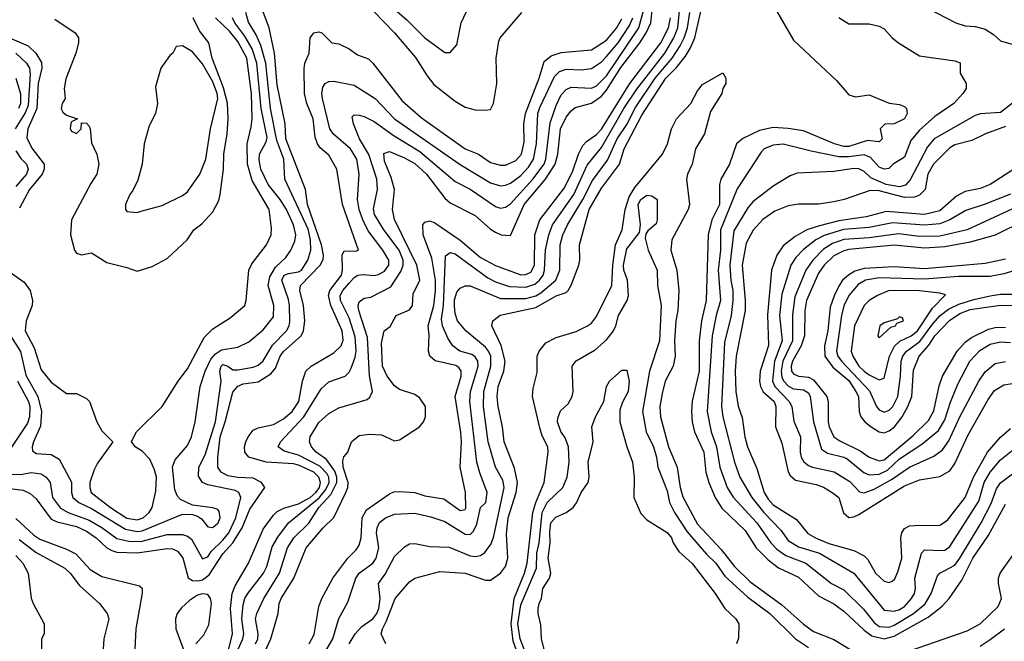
# Model space of a CAD drawing. Header units: inches. Extents: x 1793402 to 1900366, y 320852 to 470679.
# Tile 331 of 604: x 1830805 to 1834706, y 431641 to 434102. Entities that reach past the tile are written whole.
import ezdxf

# ---------------------------------------------------------------- set-up
doc = ezdxf.new("R2010")
doc.units = ezdxf.units.IN
doc.header["$MEASUREMENT"] = 0
doc.layers.add('B8433', color=7, linetype='Continuous')

msp = doc.modelspace()

# ---------------------------------------------------------------- linework, layer by layer
at = {"layer": 'B8433', "color": 4}
for points, elevation in [([(1832270, 434160.5), (1832340.7, 434100.7), (1832410, 434030.8), (1832490, 433972), (1832510, 433972), (1832537.2, 434002.8), (1832554, 434090), (1832629, 434250)], 348), ([(1833750.5, 434230), (1833870, 434021), (1834040.7, 433860.7), (1834090, 433804.7), (1834116, 433796), (1834170, 433804.7), (1834250, 433771), (1834290, 433766.8), (1834310, 433758.8), (1834318.8, 433750), (1834320.7, 433730), (1834310, 433709.4), (1834270, 433689.2), (1834232, 433688), (1834214, 433670), (1834222, 433630), (1834210, 433618), (1834163.7, 433623.7), (1834090, 433599.8), (1834070, 433599.8), (1834032.7, 433610), (1833910, 433661.3), (1833850, 433671.8), (1833790, 433674.7), (1833736.2, 433663.8), (1833670, 433632), (1833644.9, 433610), (1833616.4, 433530), (1833582.4, 433470), (1833577, 433450), (1833578, 433370), (1833547.7, 433310), (1833532.6, 433250), (1833524, 432990), (1833506.5, 432910), (1833496.5, 432830), (1833497.3, 432710), (1833469.1, 432590.9), (1833466, 432550), (1833468.8, 432510), (1833478.7, 432470), (1833515.6, 432390), (1833523.1, 432310), (1833534.9, 432270), (1833560.3, 432210), (1833587.1, 432167.1), (1833679.2, 432079.2), (1833722.4, 432010), (1833770, 431963.1), (1833811.4, 431931.4), (1833890, 431894.4), (1833970, 431820.4), (1834030, 431788.4), (1834070, 431760.3), (1834150, 431684.6), (1834181.5, 431661.5), (1834230, 431650.2), (1834270, 431661.2), (1834403.9, 431736.1), (1834460.1, 431779.9), (1834487.3, 431810), (1834537.5, 431882.5), (1834581.1, 431970), (1834642, 432058), (1834710, 432184)], 304), ([(1834358, 434170), (1834514, 434090), (1834550, 434078), (1834590, 434074.8), (1834630, 434064), (1834663, 434043), (1834690, 434018.8), (1834759.1, 433999.1)], 312), ([(1830670, 432257.4), (1830818.4, 432238.4), (1830846.4, 432226.4), (1830870, 432204.4), (1830930, 432124.6), (1830953.2, 432113.2), (1831030, 432094.7), (1831070, 432076.1), (1831108.5, 432050), (1831150, 432010.3), (1831170, 431999.6), (1831190, 431993.8), (1831270, 431991.3), (1831390, 432008.5), (1831410, 432006.4), (1831430, 431997.1), (1831451.3, 431971.3), (1831472.1, 431892.1), (1831490, 431881.6), (1831510, 431879.5), (1831530, 431884.2), (1831556, 431904), (1831610, 431987.2), (1831649.2, 432030.8), (1831686, 432090), (1831716.5, 432163.5), (1831776.2, 432250), (1831763.7, 432270), (1831730, 432286.6), (1831670, 432288.7), (1831630, 432296.4), (1831602.9, 432310), (1831589.8, 432329.8), (1831589.8, 432369.8), (1831598.9, 432450), (1831619.8, 432510), (1831650, 432626.8), (1831670, 432650.3), (1831690, 432659.5), (1831750, 432668.4), (1831800.3, 432699.7), (1831818.4, 432721.6), (1831837.4, 432770), (1831850, 432788.2), (1831920.5, 432850), (1831929.7, 432870), (1831934.7, 432910), (1831929.7, 432970), (1831914.7, 433030), (1831917.6, 433050), (1831995.8, 433130), (1832007.6, 433152.4), (1832008.7, 433170), (1832000.7, 433210), (1831945.1, 433370), (1831937.4, 433430), (1831859.8, 433630), (1831856.4, 433690), (1831824.6, 433844.6), (1831814.8, 433970), (1831793, 434070), (1831762.9, 434150)], 344), ([(1830762.3, 432302.3), (1830810, 432301.3), (1830850, 432308.4), (1830890, 432303.8), (1830910.6, 432290), (1830926, 432270), (1830935.8, 432210), (1830967.1, 432167.1), (1830997.3, 432150), (1831080, 432120), (1831131, 432091), (1831190, 432047.2), (1831237, 432037), (1831284.9, 432035.1), (1831390, 432064), (1831450, 432063.1), (1831470, 432057.1), (1831485.3, 432045.3), (1831530, 431966.8), (1831550, 431974.8), (1831563.5, 431996.5), (1831610, 432041.1), (1831633.1, 432070), (1831662, 432130), (1831680.7, 432210), (1831672.7, 432230), (1831658.3, 432238.3), (1831550, 432259.6), (1831529.4, 432270), (1831513.8, 432293.8), (1831514.5, 432330), (1831540.5, 432379.5), (1831580.4, 432510), (1831602.9, 432670), (1831598, 432710), (1831602.9, 432730), (1831610, 432737.1), (1831630, 432730.5), (1831650, 432715.5), (1831670, 432715.3), (1831730, 432725.7), (1831750, 432734.4), (1831770, 432750.6), (1831807, 432813), (1831862.4, 432870), (1831872.8, 432890), (1831874.9, 432905.1), (1831874, 432970), (1831870, 432994), (1831843.5, 433070), (1831852.7, 433090), (1831870, 433097.4), (1831910, 433103.2), (1831921.6, 433110), (1831946.3, 433150), (1831958.3, 433190), (1831957.6, 433230), (1831947.9, 433272.1), (1831855.1, 433470), (1831852, 433550), (1831823.9, 433623.9), (1831798.2, 433750), (1831780.7, 433930), (1831760, 434000), (1831741.8, 434041.8), (1831712.2, 434092.2), (1831700.4, 434130)], 348), ([(1831738.9, 431630), (1831748.2, 431650), (1831749.7, 431670), (1831738.7, 431730), (1831744.2, 431750), (1831773, 431810), (1831834.3, 431910), (1831865.6, 432010), (1831891.5, 432050), (1831950, 432108.2), (1831989.8, 432170), (1832037.8, 432222.2), (1832061.4, 432270), (1832061.7, 432290), (1832054.2, 432314.2), (1832020, 432360), (1831979.5, 432390), (1831960.9, 432410), (1831952.7, 432430), (1831956, 432450), (1831990, 432507.3), (1832030, 432543), (1832070, 432564.9), (1832182, 432598), (1832192.5, 432607.5), (1832202.7, 432630), (1832191.1, 432691.1), (1832183.5, 432843.5), (1832148.3, 432950), (1832146, 432970), (1832150, 432984.7), (1832170, 432999.1), (1832196.2, 433003.8), (1832275.2, 433044.8), (1832315.5, 433104.5), (1832324.4, 433130), (1832323.9, 433150), (1832308.4, 433190), (1832248.2, 433270), (1832211.3, 433330), (1832207.1, 433352.9), (1832222.9, 433430), (1832219.7, 433470), (1832188, 433568), (1832151.3, 433630), (1832127, 433690), (1832122.7, 433717.3), (1832130, 433724.7), (1832150, 433724), (1832170, 433719.3), (1832210, 433699.5), (1832284.6, 433644.6), (1832390, 433579.5), (1832530, 433461.6), (1832590, 433430.4), (1832690, 433362), (1832710, 433356.3), (1832730, 433359.1), (1832750, 433373.4), (1832838.3, 433470), (1832883.5, 433530), (1832889.8, 433550.2), (1832906.7, 433693.3), (1832930, 433762.8), (1832950, 433804), (1832970, 433825.5), (1832990, 433834.4), (1833070, 433830.4), (1833090, 433839.5), (1833130, 433880.3), (1833257.8, 434070), (1833278, 434142)], 328), ([(1831758.5, 431561.5), (1831800.4, 431650), (1831829.6, 431750), (1831833.6, 431790), (1831841.6, 431810), (1831891.5, 431890), (1831940.7, 432010), (1832007.6, 432090), (1832049.7, 432130.3), (1832097.6, 432230), (1832105.6, 432250), (1832106, 432270), (1832087.1, 432330), (1832084.7, 432355.3), (1832089.6, 432370.4), (1832105.2, 432390), (1832119, 432430), (1832150, 432454.8), (1832190, 432460.7), (1832238.5, 432458.5), (1832290, 432434), (1832310, 432438), (1832389.6, 432490), (1832404.7, 432510), (1832412.8, 432530), (1832412.6, 432570), (1832390, 432603.7), (1832370, 432618), (1832310, 432638), (1832290, 432652.3), (1832260.7, 432690), (1832243, 432730), (1832238.9, 432821.1), (1832249.5, 432870.5), (1832272.5, 432887.5), (1832297.2, 432930), (1832350, 432953), (1832361.3, 432970), (1832364, 433016), (1832389.7, 433070), (1832377.8, 433130), (1832289.6, 433310.4), (1832281.6, 433350), (1832289.7, 433430), (1832276.8, 433476.8), (1832250, 433542), (1832247.5, 433572.5), (1832270, 433580.5), (1832330, 433554.9), (1832370, 433532), (1832416.4, 433490), (1832490, 433395.5), (1832510, 433377.1), (1832610, 433326), (1832670, 433272.7), (1832690, 433260.4), (1832712, 433250), (1832750, 433248), (1832803.1, 433370), (1832888.6, 433470), (1832926.6, 433530), (1832936.4, 433570), (1832947.4, 433670), (1832970, 433715.5), (1832990, 433741.6), (1833006, 433754), (1833070, 433771.7), (1833110, 433799.6), (1833130, 433822.3), (1833186.7, 433913.3), (1833261.4, 434010), (1833287, 434050), (1833304.8, 434090), (1833312.3, 434150)], 324), ([(1832009.5, 431590), (1832045.6, 431650), (1832069.6, 431730.4), (1832104.5, 431795.5), (1832136.2, 431890), (1832150, 431910.4), (1832203.7, 431950), (1832217.6, 431970), (1832227.6, 432010), (1832218.4, 432070), (1832220.7, 432090), (1832230, 432110.6), (1832254, 432130), (1832290, 432143.8), (1832370, 432148.2), (1832433.7, 432133.7), (1832490, 432114.4), (1832570, 432064.4), (1832590, 432063), (1832603.5, 432076.5), (1832615.5, 432104.5), (1832630, 432171), (1832652, 432190), (1832657.6, 432230), (1832627.5, 432307.5), (1832616, 432350), (1832588.4, 432590), (1832591.1, 432630), (1832621, 432730), (1832619.7, 432750), (1832610, 432767), (1832596.5, 432776.5), (1832549.2, 432790), (1832520.9, 432810), (1832501.3, 432841.3), (1832480.4, 432890), (1832476.2, 432916.2), (1832484.1, 432970), (1832492.5, 433167.5), (1832510, 433180.7), (1832530, 433174.9), (1832659.4, 433079.4), (1832690, 433064.2), (1832746, 433046), (1832810, 433043.2), (1832845.3, 433054.7), (1832864.7, 433070), (1832878.3, 433090), (1832884.8, 433110), (1832888.7, 433191.3), (1832901.1, 433250), (1832915.8, 433290), (1833000.4, 433410), (1833053.6, 433526.4), (1833110, 433596.4), (1833198.7, 433750), (1833250, 433827), (1833360.3, 433970), (1833396.8, 434030), (1833412.7, 434070), (1833420.7, 434150)], 312), ([(1832109.8, 431630.2), (1832134, 431670), (1832161.1, 431698.9), (1832204.2, 431730), (1832219.8, 431750), (1832228.5, 431770), (1832233.5, 431810), (1832227, 431870), (1832253, 431907), (1832290, 431976.3), (1832330, 432014.8), (1832350, 432026.8), (1832370, 432027.3), (1832430, 432016.3), (1832506.8, 432013.2), (1832590, 431979.5), (1832610, 431976.4), (1832630, 431980.5), (1832647.8, 431992.2), (1832673.3, 432026.7), (1832683.8, 432056.2), (1832724.7, 432250), (1832718.8, 432278.8), (1832689.6, 432330), (1832660.5, 432430), (1832642.6, 432570), (1832644.4, 432630), (1832671.1, 432730), (1832671.1, 432770), (1832663, 432790), (1832650, 432805.6), (1832572.7, 432870), (1832539.5, 432910), (1832530, 432938), (1832527.3, 432967.3), (1832527.6, 432992.4), (1832537.4, 433022.6), (1832550, 433039.1), (1832570, 433047.7), (1832590, 433048), (1832710, 432997.4), (1832810, 432998), (1832850, 433009.1), (1832870, 433020.2), (1832929.6, 433070), (1832944.7, 433110), (1832946.6, 433210), (1832957.4, 433250), (1832974.7, 433290), (1833035.6, 433390), (1833074.1, 433465.9), (1833134, 433546), (1833172.1, 433630), (1833210, 433686.7), (1833245.3, 433754.7), (1833322.4, 433870), (1833389.8, 433950), (1833421.1, 433998.9), (1833437.8, 434030), (1833450.6, 434069.4), (1833459.3, 434130)], 308), ([(1832210, 434132.7), (1832290, 434050.5), (1832372.6, 433952.6), (1832419.3, 433879.3), (1832445.9, 433845.9), (1832530, 433779.3), (1832570, 433755.5), (1832610, 433744.9), (1832650, 433744), (1832670, 433746.8), (1832682.7, 433770), (1832695.1, 433850), (1832692.3, 433950), (1832703.2, 434016.8), (1832709, 434030), (1832794, 434130)], 344), ([(1832256, 431630), (1832237.2, 431670), (1832242, 431690), (1832258.7, 431721.3), (1832292, 431810), (1832350, 431876), (1832370, 431890.8), (1832470, 431917.3), (1832570, 431910.4), (1832650, 431883), (1832670, 431882), (1832710, 431910.5), (1832730, 431937.3), (1832738.5, 431970), (1832734.3, 432065.7), (1832739.8, 432130), (1832772, 432230), (1832776.8, 432270), (1832766, 432326), (1832724.7, 432430), (1832718, 432490), (1832700.5, 432570), (1832696.9, 432610), (1832700.4, 432650), (1832722.6, 432710), (1832728.4, 432750), (1832712.1, 432812.1), (1832676, 432890), (1832679.3, 432910), (1832708.2, 432931.8), (1832850, 432962.7), (1832930, 433008.7), (1832970, 433021.6), (1832977.6, 433030), (1832989.8, 433050.2), (1833020.7, 433130), (1833024.5, 433150), (1833022.9, 433210), (1833061.7, 433350), (1833110, 433434.9), (1833181.1, 433530), (1833200.4, 433590), (1833270, 433724.4), (1833364.5, 433870), (1833407.7, 433912.3), (1833442.8, 433957.2), (1833462.7, 433990), (1833479.3, 434030), (1833506.6, 434146.6)], 304), ([(1830727.7, 433130), (1830822.9, 433062.9), (1830846.4, 433030), (1830856.4, 432990), (1830854.9, 432970), (1830830.5, 432910), (1830826.4, 432870), (1830862.3, 432802.3), (1830890, 432716), (1830930, 432666), (1830990, 432622), (1831030, 432622), (1831070, 432602), (1831082, 432590), (1831111.3, 432510), (1831130, 432474), (1831174, 432430), (1831114, 432346), (1831100.3, 432319.7), (1831083.1, 432270), (1831082.4, 432250), (1831088.5, 432230), (1831164.9, 432170), (1831230, 432127.7), (1831270, 432120.9), (1831294.5, 432130), (1831318.7, 432150), (1831329.8, 432170.2), (1831344.9, 432235.1), (1831347.3, 432290), (1831339.8, 432319.8), (1831321.4, 432361.4), (1831290, 432393.2), (1831262, 432410), (1831248.4, 432431.6), (1831268, 432470), (1831369.3, 432570.7), (1831432.7, 432670), (1831470, 432718.8), (1831536.6, 432843.4), (1831570, 432877.3), (1831638.9, 432921.1), (1831697.2, 432970), (1831702.7, 432990), (1831712.3, 433110), (1831724.2, 433135.8), (1831782.7, 433210), (1831800.9, 433250), (1831803.2, 433276.8), (1831793.3, 433350), (1831725.9, 433465.9), (1831707.4, 433530), (1831706.2, 433610), (1831722.8, 433677.2), (1831725.7, 433710), (1831723.1, 433810), (1831705, 433950), (1831670, 434015.4), (1831636.1, 434056.1), (1831581.1, 434110)], 356), ([(1830769.1, 432850), (1830808.3, 432788.3), (1830830, 432694), (1830876.5, 432610), (1830891.7, 432550), (1830887.5, 432492.5), (1830860.5, 432430), (1830854, 432410), (1830855.3, 432395.3), (1830870, 432384), (1830930, 432380.7), (1830961.6, 432361.6), (1831010.3, 432270.3), (1831010.4, 432230), (1831015.5, 432210), (1831039.1, 432190), (1831090, 432166.3), (1831224.7, 432084.7), (1831270, 432075.5), (1831290, 432078), (1831450, 432144), (1831490, 432142.8), (1831510, 432136), (1831525.2, 432125.2), (1831550, 432094), (1831570, 432090.8), (1831591.8, 432110), (1831599.3, 432130), (1831595.1, 432155.1), (1831590, 432162), (1831570, 432169), (1831490, 432179), (1831442, 432202), (1831430, 432215.3), (1831420.1, 432240.1), (1831410, 432332), (1831420.7, 432359.3), (1831470, 432416), (1831486, 432450), (1831500.9, 432510), (1831520.7, 432650), (1831540.5, 432710), (1831562.5, 432757.5), (1831580.5, 432779.5), (1831605.1, 432794.9), (1831670, 432805.5), (1831713.1, 432826.9), (1831770, 432873.4), (1831810, 432926), (1831811.5, 432970), (1831789.7, 433050), (1831795.7, 433084.3), (1831818.4, 433121.6), (1831859.4, 433160.6), (1831879.5, 433190), (1831895.4, 433224.6), (1831898.7, 433250), (1831889.6, 433290), (1831862, 433350), (1831837.4, 433390), (1831789.8, 433449.8), (1831760.4, 433510), (1831753.4, 433546.6), (1831755.6, 433570), (1831781.3, 433618.7), (1831784.9, 433635.1), (1831761.5, 433750), (1831744.6, 433930), (1831726.7, 433986.7), (1831697, 434037), (1831657.7, 434090), (1831648, 434110)], 352), ([(1830944.7, 434104.7), (1831024.7, 434050), (1831038, 434030), (1831038.8, 434010), (1831028.2, 433970), (1830987.9, 433867.9), (1830981.6, 433830), (1830985.5, 433790), (1830974, 433770), (1830969.1, 433749.1), (1830975.9, 433735.9), (1830990, 433724), (1831034, 433710), (1831010, 433698), (1831007.3, 433692.7), (1831004.9, 433670), (1831010, 433661), (1831030, 433651.3), (1831048.7, 433670), (1831050, 433694), (1831070, 433692), (1831079.8, 433679.8), (1831084.7, 433670), (1831090, 433614), (1831111, 433570), (1831118.8, 433530), (1831111, 433490), (1831086.4, 433453.6), (1831010.7, 433309.3), (1831006.8, 433250), (1831022.8, 433190), (1831030, 433178), (1831050, 433171.3), (1831090, 433178.8), (1831150, 433141), (1831230, 433121), (1831270, 433106), (1831330, 433124.7), (1831390, 433156), (1831469.1, 433230.9), (1831495.3, 433270), (1831526.3, 433293.7), (1831570, 433341), (1831593.6, 433386.4), (1831599.5, 433410), (1831612.3, 433510), (1831613.7, 433570), (1831627.1, 433650), (1831630.9, 433710), (1831628.7, 433771.3), (1831612.3, 433832.3), (1831568.2, 433950), (1831555.1, 434010), (1831518, 434058), (1831492.9, 434110)], 364), ([(1831628.6, 431590), (1831648.6, 431670), (1831639.8, 431770), (1831646.4, 431830), (1831659.3, 431860.7), (1831711.6, 431950), (1831770, 432084), (1831810, 432140.5), (1831825.2, 432154.8), (1831851.8, 432168.2), (1831910, 432184.9), (1831956.1, 432210), (1831978.9, 432230), (1831992.3, 432250), (1831997.1, 432270), (1831990.8, 432290), (1831970, 432309.8), (1831910, 432337.4), (1831890, 432343.5), (1831782, 432350), (1831712.7, 432370), (1831697, 432390), (1831696.2, 432410), (1831701.6, 432430), (1831710, 432450.8), (1831730, 432476.3), (1831750, 432485.5), (1831810, 432499.3), (1831850, 432521.3), (1831884.2, 432550), (1831911.1, 432590), (1831925.1, 432670), (1831938.4, 432710), (1831959.3, 432730), (1832050, 432783), (1832078.7, 432810), (1832086.7, 432833.3), (1832083.1, 432870), (1832037.2, 432970), (1832028.8, 433010), (1832034.2, 433030), (1832079.8, 433090), (1832084.5, 433110), (1832083, 433170), (1832090, 433186.8), (1832135.1, 433184.9), (1832148, 433190), (1832083.5, 433370), (1832060.9, 433510), (1832030, 433565.2), (1831995.1, 433595.1), (1831984.7, 433610), (1831976.2, 433636.2), (1831968, 433710), (1831943, 433770), (1831932.8, 433810), (1831931.8, 433908.2), (1831935.1, 433930), (1831952, 433970), (1831956, 434030), (1831970, 434050.6), (1831990, 434053.4), (1832002, 434050), (1832042, 434010), (1832070, 434006), (1832110, 433986), (1832142.8, 433962.8), (1832186.6, 433946.6), (1832204, 433930), (1832320.5, 433780.5), (1832395.1, 433715.1), (1832570, 433590.4), (1832622.8, 433570), (1832670, 433537.1), (1832710, 433526.4), (1832730, 433526.4), (1832770, 433543.8), (1832793, 433570), (1832803.3, 433616.7), (1832801.7, 433690), (1832808.6, 433730), (1832863.1, 433870), (1832883.1, 433936.9), (1832910, 433959.5), (1832950, 433972), (1833070, 433983.1), (1833130, 434020.3), (1833170, 434068.7), (1833190, 434104.9)], 336), ([(1831670.7, 431609.3), (1831689.8, 431650), (1831693.5, 431670), (1831685.1, 431730), (1831690, 431784.7), (1831697.6, 431810), (1831709.6, 431830), (1831771.3, 431910), (1831783.7, 431936.3), (1831805.9, 432014.1), (1831827.7, 432052.3), (1831869.8, 432110.2), (1831991.2, 432208.8), (1832018.4, 432241.6), (1832031.3, 432270), (1832029.8, 432290), (1832023.3, 432303.3), (1831994, 432334), (1831910, 432378), (1831853.3, 432393.3), (1831829.2, 432410), (1831838, 432430), (1831930.7, 432529.3), (1831999.6, 432640.4), (1832030, 432667.7), (1832094, 432690), (1832110, 432706), (1832117.7, 432722.3), (1832134.1, 432765.9), (1832137.7, 432790), (1832134, 432846), (1832110, 432920.9), (1832076.4, 432990), (1832074.3, 433010), (1832085.1, 433030), (1832110, 433058.4), (1832130, 433080.5), (1832145.2, 433090), (1832166.5, 433093.5), (1832210, 433088.9), (1832227.1, 433092.9), (1832250, 433106.4), (1832267.3, 433130), (1832267.3, 433150), (1832244.2, 433190), (1832185.6, 433265.6), (1832164, 433310), (1832149.7, 433350), (1832143, 433390), (1832149.6, 433490), (1832141.3, 433550), (1832115.6, 433590), (1832048.2, 433648.2), (1832034, 433670), (1832004.2, 433790), (1832001.6, 433810), (1832005.8, 433834.2), (1832015.3, 433850), (1832030, 433857.3), (1832050, 433859.1), (1832130, 433842.8), (1832214, 433790), (1832290.6, 433710), (1832550, 433528.5), (1832670, 433456.4), (1832710, 433444.4), (1832730, 433446.7), (1832750, 433454.4), (1832790, 433484.9), (1832821.3, 433518.7), (1832841, 433550), (1832852, 433610), (1832857.7, 433730), (1832865.2, 433754.8), (1832923.5, 433876.5), (1832943.5, 433896.5), (1832970, 433906.7), (1833030, 433903.7), (1833070, 433908.4), (1833110, 433935.8), (1833130, 433955.8), (1833176.4, 434010), (1833221.4, 434078.6), (1833233.5, 434110)], 332), ([(1831951.6, 431630), (1831972.3, 431667.7), (1831990, 431778), (1832002, 431810), (1832045.1, 431890), (1832104.5, 431970), (1832137.7, 432002.3), (1832150, 432021), (1832157.4, 432050), (1832162, 432130), (1832179.1, 432160.9), (1832270, 432224.9), (1832287.8, 432232.2), (1832310, 432234), (1832370, 432230.4), (1832410, 432216.4), (1832484.9, 432204.9), (1832550, 432159.1), (1832570, 432162.8), (1832572.1, 432167.9), (1832571.2, 432230), (1832549.5, 432330), (1832555.8, 432430), (1832552.6, 432467.4), (1832529.7, 432610), (1832554.7, 432690), (1832554, 432710), (1832544.4, 432724.4), (1832532.3, 432732.3), (1832451.2, 432751.2), (1832430, 432769.4), (1832424.2, 432790), (1832427.6, 432852.4), (1832424, 432890), (1832445.5, 432970), (1832453, 433030), (1832452.4, 433070), (1832437.5, 433157.5), (1832404, 433250), (1832402, 433290), (1832410, 433300.7), (1832430, 433305.5), (1832450, 433297.6), (1832550, 433228.9), (1832630, 433160.3), (1832690, 433128.5), (1832790, 433091.7), (1832810, 433093.1), (1832830, 433102.6), (1832844.5, 433130), (1832846.4, 433250), (1832865.7, 433310), (1832963.7, 433436.3), (1832996.9, 433503.1), (1833019.2, 433570), (1833036.6, 433603.4), (1833050, 433619.3), (1833090, 433647), (1833110, 433668.5), (1833222.4, 433850), (1833344.5, 434010), (1833375.3, 434070), (1833383.1, 434110)], 316), ([(1834050, 434111.3), (1834090, 434086), (1834170, 434086), (1834210, 434076), (1834230, 434066), (1834261, 434030), (1834286, 434010), (1834370, 433959.1), (1834510, 433938.8), (1834530.7, 433930.7), (1834531.3, 433890), (1834554, 433850), (1834554, 433830), (1834541, 433810), (1834506, 433770), (1834430, 433719.3), (1834370, 433664.5), (1834335.8, 433624.2), (1834310, 433557.2), (1834266, 433530), (1834247.7, 433512.3), (1834230, 433509.6), (1834210, 433518.4), (1834176, 433556), (1834150, 433567.3), (1834090, 433558.4), (1834050, 433559.3), (1833940.8, 433580.8), (1833830, 433609.6), (1833790, 433605.6), (1833754.8, 433590), (1833742.3, 433577.7), (1833647.4, 433432.6), (1833581.3, 433270), (1833580.8, 433190), (1833572.6, 433110), (1833580.9, 432990), (1833563.6, 432930), (1833547.9, 432850), (1833528.7, 432550), (1833544.6, 432470), (1833564.9, 432410), (1833578.9, 432330), (1833607.2, 432250), (1833631.3, 432211.3), (1833725.3, 432110), (1833781.3, 432030), (1833804.7, 432004.7), (1833840.4, 431980.4), (1833919.1, 431950), (1834020.7, 431870), (1834070, 431843.8), (1834147.9, 431767.9), (1834190, 431714.9), (1834210, 431699.5), (1834250, 431696.9), (1834270, 431704.4), (1834346, 431750), (1834391.6, 431788.4), (1834416.3, 431830), (1834440.8, 431899.2), (1834450, 431910.6), (1834510, 431942.4), (1834529.7, 431970), (1834614, 432110), (1834653.8, 432186.2), (1834675.2, 432244.8), (1834690, 432268), (1834805.9, 432354.1)], 308), ([(1830690, 434062), (1830838.3, 433998.3), (1830868.8, 433970), (1830891.9, 433931.9), (1830893.4, 433910), (1830878.8, 433850), (1830872.7, 433750), (1830837, 433670), (1830834, 433634), (1830852.8, 433592.8), (1830902.4, 433530), (1830902.4, 433510), (1830894.4, 433490), (1830843.7, 433430), (1830803.9, 433356.1)], 356), ([(1830790.4, 433970), (1830832.4, 433930), (1830843.7, 433910), (1830846.3, 433886.3), (1830838.2, 433761.8), (1830826.6, 433733.4), (1830786.7, 433670)], 352), ([(1832777.9, 431590), (1832760.6, 431640.6), (1832751.7, 431710), (1832764.5, 431810), (1832804.4, 431910), (1832815.1, 431950), (1832838.4, 432150), (1832849.8, 432190), (1832883.5, 432270), (1832898.4, 432390), (1832897, 432410), (1832874.3, 432454.3), (1832865.3, 432485.3), (1832836.2, 432610), (1832838.9, 432641.1), (1832854.8, 432705.2), (1832855.1, 432770), (1832863.7, 432790), (1832890, 432822), (1832930, 432844), (1833010, 432867.7), (1833054, 432890), (1833070, 432900.7), (1833090, 432926.8), (1833151.3, 433050), (1833155.1, 433130), (1833165.1, 433210), (1833191.5, 433270), (1833203.1, 433350), (1833219.5, 433400.5), (1833242.7, 433437.3), (1833351.8, 433570), (1833372, 433610), (1833387.6, 433670), (1833407, 433710), (1833463.7, 433770), (1833490, 433820.7), (1833510, 433844.9), (1833590, 433892), (1833602, 433870), (1833602, 433850), (1833590.8, 433829.2), (1833586.8, 433810), (1833541.3, 433738.7), (1833518, 433650), (1833482, 433590), (1833468.9, 433530), (1833450.4, 433490), (1833447, 433470), (1833458, 433370), (1833453, 433350), (1833388.2, 433230), (1833384.9, 433190), (1833408.2, 433110), (1833417, 433030), (1833411.8, 432950), (1833404.2, 432910), (1833399.6, 432830), (1833401.7, 432770), (1833393.7, 432730), (1833362.4, 432670), (1833350, 432622), (1833341.1, 432570), (1833344.2, 432530), (1833376, 432410), (1833410.2, 432330.2), (1833421.5, 432250), (1833432.5, 432212.5), (1833490, 432103.8), (1833584.6, 432004.6), (1833636.7, 431936.7), (1833697.6, 431877.6), (1833824.8, 431784.8), (1833910, 431708.2), (1833950, 431679.5), (1834030, 431647), (1834128.6, 431588.6)], 296), ([(1830790, 433870.7), (1830807.9, 433807.9), (1830808.1, 433770), (1830801.1, 433750)], 348), ([(1834750, 433781.2), (1834690, 433735.1), (1834610, 433729.7), (1834590, 433723), (1834428, 433630), (1834401.1, 433598.9), (1834332.7, 433467.3), (1834313.7, 433446.3), (1834290, 433439.8), (1834238, 433450), (1834176.4, 433476.4), (1834150, 433500.9), (1834130, 433511.5), (1834110, 433512.8), (1834030, 433500.9), (1833885.2, 433494.8), (1833856.8, 433483.2), (1833790, 433442.7), (1833710, 433380.9), (1833690, 433357.2), (1833634.3, 433265.7), (1833618.5, 433130), (1833622, 433070), (1833630.2, 433030), (1833630.3, 432990), (1833623.1, 432930), (1833596.7, 432823.3), (1833586, 432570), (1833590.4, 432530), (1833636.4, 432350), (1833657.6, 432290), (1833705.3, 432210), (1833753.4, 432150), (1833820.8, 432080.8), (1833850, 432039.3), (1833890, 432014.9), (1833973.4, 431990), (1834110, 431910.4), (1834230, 431764.4), (1834270, 431759.5), (1834290, 431766), (1834310, 431778.7), (1834338.7, 431810), (1834349.6, 431830), (1834353.3, 431850), (1834351.5, 431890), (1834377.2, 431990), (1834390, 432002.8), (1834459.6, 432000.4), (1834470, 432002), (1834490, 432016.3), (1834605.1, 432194.9), (1834625.7, 432270), (1834650, 432310.5), (1834690, 432359.3), (1834750, 432406.4)], 312), ([(1834710, 433678.9), (1834631.3, 433650), (1834576.7, 433623.3), (1834510, 433607), (1834490, 433594), (1834424.9, 433530), (1834402.6, 433490), (1834392, 433430), (1834370, 433407.3), (1834350, 433399.8), (1834310, 433398.5), (1834210, 433423.8), (1834174.9, 433425.1), (1834071, 433390), (1834030, 433381.1), (1833970, 433371.3), (1833890, 433371.5), (1833850, 433364.7), (1833796.7, 433343.3), (1833749, 433311), (1833711.4, 433268.6), (1833683.4, 433216.6), (1833666.7, 433130), (1833679.7, 432990), (1833679, 432950), (1833644, 432770), (1833639.1, 432710), (1833641.5, 432630), (1833651.5, 432571.5), (1833667.1, 432527.1), (1833677.6, 432450), (1833688.7, 432410), (1833725.1, 432325.1), (1833754.9, 432230), (1833770, 432203.8), (1833790, 432181.3), (1833882.9, 432122.9), (1833927.9, 432067.9), (1833957.3, 432050), (1834010, 432027.4), (1834110, 431999.5), (1834150, 431979.3), (1834164.4, 431964.4), (1834194.9, 431910), (1834230, 431879.1), (1834250, 431874), (1834260.9, 431879.1), (1834271.6, 431888.4), (1834284.4, 431915.6), (1834299.7, 431970), (1834295.6, 432050), (1834299.5, 432070), (1834310, 432086.8), (1834330, 432097.1), (1834350, 432099.3), (1834450, 432100.5), (1834480.1, 432119.9), (1834551.1, 432210), (1834583.5, 432290), (1834639.7, 432390), (1834690, 432448.2), (1834730, 432483)], 316), ([(1830790, 433582.4), (1830810, 433552), (1830831.8, 433530), (1830838.3, 433510), (1830831.6, 433490), (1830790, 433441.6)], 352), ([(1834750, 433514), (1834650, 433449.6), (1834610, 433434), (1834550, 433421.6), (1834516.3, 433403.7), (1834450, 433344.8), (1834389.2, 433330.8), (1834238, 433342), (1834158.6, 433321.4), (1834050, 433305.3), (1833973.7, 433286.3), (1833924, 433270), (1833877.1, 433242.9), (1833830, 433207), (1833804.4, 433170), (1833783.7, 433110), (1833767, 432933), (1833771.8, 432811.8), (1833738.9, 432710), (1833736.5, 432670), (1833740.2, 432650), (1833750, 432628.5), (1833793.7, 432590), (1833801.1, 432570), (1833798.7, 432490), (1833824.8, 432424.8), (1833850, 432311.3), (1833857.4, 432297.4), (1833878.7, 432278.7), (1833960.9, 432260.9), (1833990, 432250.4), (1834024, 432230), (1834050.4, 432210), (1834068.8, 432148.8), (1834090, 432130.6), (1834110, 432133), (1834130, 432143), (1834310, 432256.5), (1834370, 432279.5), (1834450, 432292.7), (1834490, 432315.5), (1834510, 432344.9), (1834562.4, 432457.6), (1834641.7, 432598.3), (1834666.7, 432633.3), (1834703.3, 432656.7), (1834770, 432666.7)], 324), ([(1832805, 431605), (1832787.5, 431650), (1832778.2, 431710), (1832790, 431785.5), (1832852.3, 431930), (1832854.2, 431990), (1832863.1, 432030), (1832875.1, 432150), (1832895.1, 432190), (1832956.2, 432250), (1832974, 432290), (1832981.6, 432350), (1832979.6, 432410), (1832966.6, 432446.6), (1832949.3, 432470.7), (1832936, 432510), (1832936.5, 432523.5), (1832947, 432553), (1832978.6, 432581.4), (1832993.2, 432610), (1832997.2, 432630), (1832993.2, 432730), (1833010, 432750.8), (1833084.8, 432795.2), (1833130, 432834), (1833157, 432870), (1833167, 432890), (1833177, 432930), (1833212.3, 432990), (1833217, 433010), (1833213.3, 433070), (1833199.1, 433110), (1833197.3, 433130), (1833210, 433194), (1833260.2, 433259.8), (1833264.5, 433290), (1833255.1, 433370), (1833265.6, 433390), (1833290, 433406.8), (1833310, 433404.7), (1833330.8, 433390), (1833330.7, 433310), (1833326.8, 433293.2), (1833293.7, 433266.3), (1833286, 433254), (1833283.5, 433236.5), (1833294.9, 433190), (1833330.3, 433110.3), (1833332.2, 433050), (1833345.7, 432970), (1833340.3, 432830), (1833299.5, 432710), (1833272.4, 432550), (1833286.4, 432470), (1833315.8, 432410), (1833328, 432370), (1833333, 432330), (1833370, 432236), (1833379.5, 432190), (1833398.7, 432150), (1833450, 432074.4), (1833525.3, 431985.3), (1833562.4, 431950), (1833598.6, 431898.6), (1833690, 431815.3), (1833777.1, 431750), (1833878, 431650), (1833930, 431616.4)], 292), ([(1834730, 433411.6), (1834630, 433371.2), (1834553.3, 433346.7), (1834490.2, 433309.8), (1834450, 433293.7), (1834390, 433288.7), (1834262.6, 433297.4), (1834170, 433279.3), (1834069.3, 433270.7), (1833991.9, 433248.1), (1833959.3, 433230), (1833910, 433191.6), (1833879.9, 433160.1), (1833860.4, 433130), (1833824.8, 433015.2), (1833815.6, 432930), (1833825.5, 432830), (1833795.4, 432750), (1833787.7, 432670), (1833796, 432650), (1833854, 432590), (1833863.7, 432570), (1833871.8, 432511.8), (1833898, 432450), (1833897, 432390), (1833901.3, 432370), (1833911.7, 432351.7), (1833930, 432336.4), (1833946, 432330), (1834031.5, 432311.5), (1834093.7, 432273.7), (1834132.2, 432232.2), (1834150, 432228.7), (1834190, 432242.3), (1834259.1, 432280.9), (1834329.8, 432330.2), (1834426.6, 432373.4), (1834461.5, 432398.6), (1834486.3, 432433.7), (1834529.7, 432530), (1834604.2, 432670), (1834630, 432708), (1834670, 432740.5), (1834710, 432748.2)], 328), ([(1834790, 433376.3), (1834558.8, 433270), (1834450, 433244.2), (1834370, 433243.9), (1834286.1, 433253.9), (1834170, 433238.2), (1834070, 433231.7), (1834024.8, 433215.2), (1833990, 433192.8), (1833947, 433150), (1833919.5, 433110), (1833875.6, 433004.4), (1833866.6, 432933.4), (1833866.2, 432830), (1833827.8, 432750), (1833821.7, 432710), (1833824.8, 432684.8), (1833831.7, 432670), (1833851.1, 432651.1), (1833870, 432640.9), (1833910, 432636.5), (1833930, 432624), (1833937, 432610), (1833950.3, 432510), (1833982, 432402), (1834005.1, 432385.1), (1834070, 432370.3), (1834083.4, 432363.4), (1834149.1, 432309.1), (1834170, 432299.5), (1834210, 432302), (1834242.4, 432317.6), (1834290, 432363.1), (1834378.9, 432421.1), (1834445.3, 432474.7), (1834470, 432517.3), (1834492.3, 432587.7), (1834521.5, 432658.6), (1834569.6, 432750), (1834608.6, 432791.4), (1834650, 432817.6), (1834690, 432827), (1834730, 432824.2)], 332), ([(1834790, 433307.8), (1834670, 433248.3), (1834570, 433220.9), (1834470, 433202.8), (1834390, 433196.8), (1834270, 433208.7), (1834090, 433192.1), (1834070, 433187.3), (1834030, 433166.6), (1833991.8, 433130), (1833970, 433098), (1833922.7, 432990), (1833914.9, 432950), (1833914, 432850), (1833900.8, 432810), (1833866.7, 432750), (1833860.9, 432730), (1833862.6, 432710), (1833870, 432699.3), (1833890, 432690.4), (1833930, 432686.3), (1833950, 432675.3), (1834002.4, 432610), (1834008.5, 432590), (1834007.4, 432510), (1834011.8, 432490), (1834030.2, 432450.2), (1834053.7, 432433.7), (1834134.5, 432394.5), (1834170.2, 432370.2), (1834210, 432355.3), (1834230, 432359.5), (1834345.2, 432454.8), (1834405.2, 432514.8), (1834426.6, 432553.4), (1834447.5, 432652.5), (1834461.3, 432690), (1834518.7, 432790), (1834550, 432824.4), (1834576.3, 432843.7), (1834643.6, 432876.4), (1834670, 432883.1), (1834710, 432884.9)], 336), ([(1834710, 433153.7), (1834630, 433136), (1834390, 433115.8), (1834270, 433123.1), (1834150, 433117.2), (1834114, 433106), (1834088.2, 433090), (1834065.3, 433070), (1834050, 433047), (1834031.1, 433008.9), (1834016.4, 432963.6), (1834007.2, 432870), (1833993.6, 432810), (1833994.9, 432770), (1834026.5, 432726.5), (1834090, 432672.9), (1834118, 432630), (1834128.7, 432610), (1834130.4, 432550), (1834137.1, 432530), (1834153, 432510), (1834178, 432490), (1834210, 432470.3), (1834230, 432466), (1834250, 432473.4), (1834271, 432490), (1834301.7, 432530), (1834324, 432570), (1834339.7, 432610), (1834345.8, 432714.2), (1834368.2, 432770), (1834406.9, 432813.1), (1834431.1, 432850), (1834488.5, 432911.5), (1834530, 432938), (1834570, 432953.8), (1834690, 432971.1), (1834770, 432970.2)], 344), ([(1834796.1, 433123.9), (1834704.2, 433095.8), (1834650, 433085.1), (1834524.6, 433084.6), (1834390, 433075.1), (1834210, 433079.8), (1834156, 433070), (1834126.5, 433053.5), (1834090.4, 433010), (1834070, 432969), (1834060.3, 432930), (1834040.9, 432790), (1834046, 432770), (1834060.3, 432750), (1834171.7, 432631.7), (1834199.1, 432570), (1834210, 432557.3), (1834230, 432548), (1834250, 432555.5), (1834264.5, 432570), (1834283.5, 432610), (1834295.1, 432690), (1834297.4, 432750), (1834303.5, 432770), (1834318.7, 432790), (1834371.7, 432828.3), (1834422.1, 432897.9), (1834451.1, 432930), (1834484.1, 432955.9), (1834525, 432975), (1834585.4, 432994.6), (1834650, 433009), (1834690, 433014.9), (1834750, 433015.6)], 348), ([(1832882.7, 431610), (1832872, 431650), (1832870, 431706), (1832859.3, 431750), (1832859.3, 431770), (1832862.7, 431790), (1832872.7, 431810), (1832878, 431850), (1832904.5, 431890), (1832909.6, 431910), (1832898.4, 431970), (1832907.1, 432030), (1832905.2, 432074.8), (1832909.8, 432110.2), (1832928.5, 432131.5), (1832969.7, 432150.3), (1832997.2, 432170), (1833011.6, 432188.4), (1833029.6, 432230), (1833057, 432270), (1833060.7, 432290), (1833057, 432350), (1833077, 432430), (1833072.3, 432490), (1833086.6, 432530), (1833119.3, 432590), (1833129.3, 432650), (1833141.2, 432670), (1833190, 432714), (1833210, 432714), (1833219.1, 432670), (1833215.5, 432630), (1833192.7, 432587.3), (1833183, 432557), (1833183, 432510), (1833210.4, 432410.4), (1833233, 432350), (1833239.1, 432290), (1833238, 432210), (1833266.4, 432146.4), (1833290, 432122), (1833370, 432070.8), (1833386.8, 432050), (1833394, 432030), (1833415.9, 431995.9), (1833468.6, 431948.6), (1833560.7, 431830), (1833598, 431770), (1833642, 431730), (1833654, 431710), (1833652.7, 431652.7), (1833644.7, 431630)], 288), ([(1830796.2, 432670), (1830839.6, 432590), (1830845.5, 432570), (1830844.4, 432530), (1830835.8, 432504.2), (1830719.1, 432330)], 348), ([(1830790, 432126.4), (1830860.8, 432060.8), (1830884.6, 432044.6), (1830990, 432005.7), (1831027, 431987), (1831084.8, 431924.8), (1831130, 431897.6), (1831279.8, 431859.8), (1831290.7, 431850.7), (1831290.9, 431830.9), (1831265.5, 431690), (1831260.7, 431610)], 336), ([(1830803.4, 432043.4), (1830870, 431991.8), (1830984, 431930), (1831004.9, 431910), (1831041.7, 431861.7), (1831121, 431790), (1831152, 431750), (1831158, 431730), (1831139.1, 431650), (1831134.8, 431590), (1831141, 431550), (1831137.3, 431530), (1831106.8, 431470), (1831090, 431449.2), (1831033.2, 431406.8), (1831022.8, 431390), (1831010.7, 431350), (1830974, 431306), (1830943.8, 431296.2), (1830870, 431286.3), (1830827.3, 431270), (1830790, 431238)], 332), ([(1834270, 431581.3), (1834558.6, 431681.4), (1834609.7, 431710.3), (1834682, 431778), (1834694, 431810), (1834682.9, 431870), (1834682.9, 431890), (1834689.6, 431910), (1834770, 432024)], 296), ([(1830790, 431980.4), (1830818, 431950), (1830839.1, 431910), (1830851, 431811), (1830858, 431790), (1830902, 431710), (1830902, 431670), (1830892, 431650), (1830892, 431610), (1830898, 431590), (1830924.7, 431550), (1830926.8, 431510), (1830884.7, 431410), (1830851.3, 431370), (1830786.4, 431333.6)], 328), ([(1831502.7, 431630), (1831534.1, 431665.9), (1831554.7, 431705.3), (1831564.5, 431790), (1831561.1, 431810), (1831550, 431825.6), (1831530, 431828.3), (1831510, 431822.6), (1831478.3, 431801.7), (1831446.4, 431773.6), (1831429.4, 431750.6), (1831422.7, 431730), (1831423.1, 431690), (1831461, 431590)], 344), ([(1834610, 431621.6), (1834650, 431648.2), (1834706, 431690)], 292)]:
    msp.add_lwpolyline(points, dxfattribs=dict(at, elevation=elevation))
for points, elevation in [([(1831450, 433998), (1831424.7, 433995.3), (1831412, 433970), (1831399.6, 433960.4), (1831364.7, 433910), (1831343.5, 433836.5), (1831350.7, 433770), (1831342.8, 433730), (1831318, 433682), (1831298.8, 433610), (1831290.8, 433530), (1831273.7, 433466.3), (1831254, 433426), (1831241, 433410), (1831224.7, 433370), (1831224.7, 433350), (1831230, 433342), (1831270, 433338), (1831290, 433344.7), (1831370, 433366), (1831450, 433406), (1831470, 433421), (1831519.3, 433490), (1831542, 433550), (1831560.7, 433670), (1831589.7, 433790), (1831587.1, 433810), (1831570, 433856.2), (1831530, 433927.3), (1831490, 433975.1)], 368), ([(1834250, 433029.6), (1834202.8, 433010), (1834170, 432989.5), (1834150.3, 432969.7), (1834112.4, 432890), (1834099.5, 432790), (1834106, 432770), (1834129.1, 432730), (1834150, 432710.3), (1834170, 432695.3), (1834210, 432676.3), (1834230, 432682.8), (1834251, 432770), (1834270.7, 432809.3), (1834291.5, 432828.5), (1834336.2, 432850), (1834361.7, 432870), (1834420.7, 432959.3), (1834472.5, 433012.5), (1834450, 433019.3), (1834370, 433028.3)], 352), ([(1834290, 432926), (1834282, 432918), (1834230, 432902), (1834212, 432890), (1834204.7, 432850), (1834210, 432842), (1834256, 432884), (1834275.3, 432890), (1834280.2, 432899.8), (1834306, 432910), (1834302, 432922)], 356)]:
    msp.add_lwpolyline(points, close=True, dxfattribs=dict(at, elevation=elevation))

doc.saveas('drawing.dxf')
